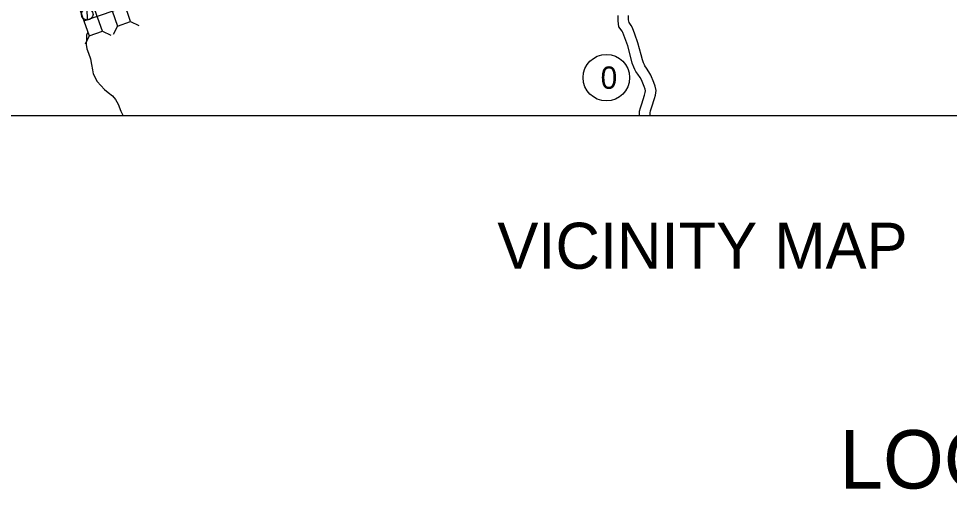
# Model space of a CAD drawing. Extents: x 1369979 to 1371646, y 379997 to 381064.
# Drawn here: x 1370115.6 to 1370321.9, y 380567.8 to 380672.1 of the extents above; entities that cross this region are included whole.
import ezdxf

# ---------------------------------------------------------------- set-up
doc = ezdxf.new("R2010")
doc.units = 0
for name, color, linetype in [('Default', 7, 'Continuous'), ('R_Border Notes', 7, 'Continuous'), ('R_Draft', 7, 'Continuous'), ('R_No Plot', 7, 'Continuous')]:
    doc.layers.add(name, color=color, linetype=linetype)

msp = doc.modelspace()

# ---------------------------------------------------------------- linework, layer by layer
at = {"layer": 'R_Border Notes'}
for p, q in [((1370130.83, 380671.75), (1370130.77, 380674.29)), ((1370137.48, 380670.43), (1370136.57, 380668.58)), ((1370140.4, 380671.44), (1370142.26, 380670.54)), ((1370131.21, 380668.26), (1370130.32, 380666.4)), ((1370134.14, 380669.28), (1370135.99, 380668.38))]:
    msp.add_line(p, q, dxfattribs=at)
for points in [[(1370130.07, 380671.55), (1370150.24, 380678.49), (1370167.79, 380684.69), (1370177.18, 380687.95), (1370195.58, 380694.29)], [(1370248.65, 380670.29), (1370248.44, 380671.61), (1370248.45, 380672.75)], [(1370250.88, 380671.2), (1370250.79, 380671.78), (1370250.8, 380672.79)], [(1370253.19, 380650.53), (1370253.23, 380651.58), (1370253.43, 380652.32), (1370253.73, 380653.23), (1370254.28, 380655.09), (1370254.49, 380655.69), (1370254.54, 380656.07), (1370254.46, 380656.42), (1370254.22, 380657.06), (1370253.64, 380658.54), (1370253.33, 380659.06), (1370252.84, 380659.8), (1370252.41, 380660.4), (1370252.19, 380660.82), (1370251.96, 380661.34), (1370251.6, 380662.24), (1370251.31, 380663.47), (1370250.6, 380666.03), (1370249.98, 380667.82), (1370249.52, 380669.01), (1370249.37, 380669.28), (1370248.65, 380670.29)], [(1370255.54, 380650.53), (1370255.56, 380651.22), (1370255.68, 380651.65), (1370255.97, 380652.53), (1370256.52, 380654.38), (1370256.78, 380655.14), (1370256.93, 380656.17), (1370256.71, 380657.11), (1370256.4, 380657.9), (1370255.75, 380659.58), (1370255.31, 380660.31), (1370254.77, 380661.13), (1370254.41, 380661.64), (1370254.3, 380661.85), (1370254.12, 380662.25), (1370253.84, 380662.95), (1370253.58, 380664.05), (1370252.84, 380666.73), (1370252.18, 380668.64), (1370251.64, 380670.01), (1370251.35, 380670.53), (1370250.88, 380671.2)], [(1370130.66, 380668.41), (1370130.6, 380667.36), (1370130.54, 380666.32), (1370130.69, 380665.41), (1370131.04, 380664.45), (1370131.54, 380663.19), (1370131.75, 380661.89), (1370131.95, 380660.75), (1370132.14, 380659.82), (1370133.01, 380658.15), (1370133.82, 380657.24), (1370134.61, 380656.39), (1370135.46, 380655.69), (1370136.38, 380654.96), (1370137.07, 380654.16), (1370137.65, 380653.11), (1370138.22, 380651.57), (1370138.58, 380650.83), (1370138.73, 380650.53)], [(1370130.91, 380669.04), (1370130.66, 380668.41)]]:
    msp.add_lwpolyline(points, dxfattribs=at)
for points in [[(1370134.46, 380679.21), (1370137.48, 380670.43), (1370140.4, 380671.44), (1370137.39, 380680.22)], [(1370128.15, 380677.02), (1370131.21, 380668.26), (1370134.14, 380669.28), (1370131.08, 380678.04)]]:
    msp.add_lwpolyline(points, close=True, dxfattribs=at)
for centre, radius in [((1370130.8, 380673.02), 1.27), ((1370245.86, 380659), 5.16)]:
    msp.add_circle(centre, radius, dxfattribs=at)
at = {"layer": 'R_No Plot'}
msp.add_lwpolyline([(1370052.8, 381020.95), (1370474.58, 381020.95), (1370474.58, 380650.53), (1370052.8, 380650.53)], close=True, dxfattribs=at)

# ---------------------------------------------------------------- texts
at = {"layer": 'Default'}
msp.add_text('LOG MILE 10.76', height=12.9412, dxfattribs=at).set_placement((1370297.57, 380568.02))
at = {"layer": 'R_Border Notes'}
msp.add_text('0', height=4.95, dxfattribs=at).set_placement((1370244.59, 380656.53))
at = {"layer": 'R_Draft'}
msp.add_text('VICINITY MAP', height=10.2, dxfattribs=at).set_placement((1370221.7, 380616.68))

doc.saveas('drawing.dxf')
